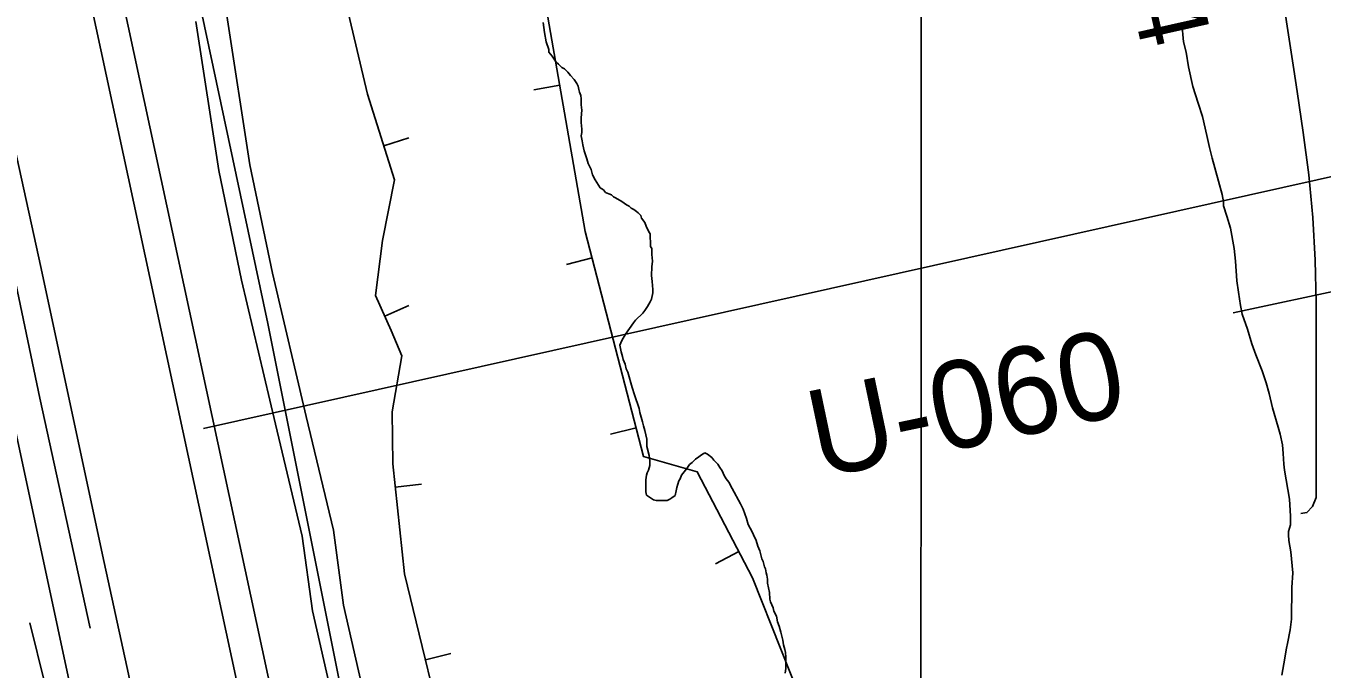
# Model space of a CAD drawing. Extents: x 3263578 to 3301413, y 764927 to 798602.
# Drawn here: x 3274744 to 3275974, y 790796 to 791406 of the extents above; entities that cross this region are included whole.
import ezdxf

# ---------------------------------------------------------------- set-up
doc = ezdxf.new("R2010")
doc.units = 0
for name, color, linetype in [('V-BORW-LINE', 7, 'Continuous'), ('V-GRID-MAJR', 7, 'Continuous'), ('V-LEVE-TOET', 7, 'Continuous'), ('V-RIVR-RANG', 7, 'Continuous'), ('V-RIVR-RANG-IDEN', 7, 'Continuous'), ('V-ROAD-CNTR', 7, 'Continuous'), ('V-SITE-VEGE', 7, 'Continuous'), ('V-SURV-LINE', 7, 'Continuous'), ('V-TOPO-MINR', 7, 'Continuous'), ('V-TOPO-SHOR', 7, 'Continuous'), ('V-UTIL-LINE', 7, 'Continuous')]:
    doc.layers.add(name, color=color, linetype=linetype)

msp = doc.modelspace()

# ---------------------------------------------------------------- linework, layer by layer
at = {"layer": 'V-BORW-LINE'}
for p, q in [((3275250.9, 791349.6), (3275226.3, 791345.3)), ((3275083.8, 791292.2), (3275107.7, 791299.8)), ((3275281.5, 791185.9), (3275257.3, 791179.6)), ((3275084.8, 791130.6), (3275107.6, 791140.7)), ((3275323.2, 791024.6), (3275299, 791018.3)), ((3275094.7, 790968.2), (3275119.5, 790970.9)), ((3275420.7, 790907), (3275398.5, 790895.5)), ((3275123.3, 790804.4), (3275147.6, 790810.3))]:
    msp.add_line(p, q, dxfattribs=at)
for points in [[(3274965.1, 792648), (3274958.5, 792573.4), (3274984.3, 792520.9), (3275021.3, 792454.9), (3275055.8, 792331.7), (3275119.8, 792016.5), (3275179.8, 791757.8), (3275275.1, 791210.7), (3275330.2, 790997.4), (3275381.3, 790982.8), (3275433.7, 790882), (3275487.6, 790746.7), (3275484.5, 790617.4), (3275463.1, 790576.1), (3275418.2, 790526.6)], [(3275418.2, 790526.6), (3275463.1, 790576.1), (3275484.5, 790617.4), (3275487.6, 790746.7), (3275433.7, 790882), (3275381.3, 790982.8), (3275330.2, 790997.4), (3275275.1, 791210.7), (3275179.8, 791757.8)], [(3275048.9, 791423.9), (3275068.4, 791341), (3275094.1, 791259.8), (3275082.7, 791202.4), (3275076.1, 791150.1), (3275090.9, 791116.9), (3275100.9, 791092.9), (3275091.8, 791039.8), (3275092.3, 790990.3), (3275103.5, 790886)], [(3275418.2, 790526.6), (3275469.8, 790487), (3275522.2, 790470.4), (3275536.2, 790433.6), (3275514, 790373.2), (3275476.8, 790359.6), (3275362, 790322.8), (3275309.9, 790306.8), (3275268.8, 790295.8), (3275246.7, 790310.2), (3275223.5, 790350.9), (3275188.6, 790458.6), (3275178.8, 790513.2), (3275148, 790702.5), (3275103.5, 790886), (3275092.3, 790990.3), (3275091.8, 791039.8), (3275100.9, 791092.9), (3275090.9, 791116.9), (3275076.1, 791150.1), (3275082.7, 791202.4), (3275094.1, 791259.8), (3275068.4, 791341), (3275048.9, 791423.9)], [(3275103.5, 790886), (3275148, 790702.5), (3275178.8, 790513.2), (3275188.6, 790458.6), (3275223.5, 790350.9), (3275246.7, 790310.2), (3275268.8, 790295.8), (3275309.9, 790306.8), (3275362, 790322.8), (3275476.8, 790359.6), (3275514, 790373.2), (3275536.2, 790433.6), (3275522.2, 790470.4), (3275469.8, 790487), (3275418.2, 790526.6)]]:
    msp.add_lwpolyline(points, dxfattribs=at)
at = {"layer": 'V-GRID-MAJR'}
msp.add_spline([(3275591.3, 775830), (3275592.2, 781889.4), (3275593.1, 787951.5), (3275593.9, 794013.5), (3275593.9, 794016.1)], degree=3, dxfattribs=at)
at = {"layer": 'V-LEVE-TOET'}
for points in [[(3274147.7, 794016), (3274215.5, 793688.4), (3274292.5, 793337.8), (3274368.6, 792991.7), (3274440.3, 792665.9), (3274514.5, 792322.2), (3274557.9, 792127), (3274641.4, 791729.7), (3274711.5, 791389.4), (3274758.8, 791175.6), (3274817, 790903.8), (3274841.6, 790790.6), (3274847.2, 790760.6), (3274850.4, 790746), (3274855, 790725.6), (3274913.8, 790453.8), (3274977.1, 790147.8), (3275046.8, 789814.6)], [(3275672.8, 787872.5), (3275603.7, 788191), (3275547.8, 788445.8), (3275463.3, 788810.7), (3275387.9, 789155.1), (3275303.5, 789530.9), (3275238.8, 789853.6), (3275168.9, 790193.7), (3275135.4, 790362.4), (3275120.9, 790427.6), (3275082.2, 790585.8), (3275042, 790781.8), (3274973.8, 791123.4), (3274899.1, 791474.4)]]:
    msp.add_lwpolyline(points, dxfattribs=at)
at = {"layer": 'V-RIVR-RANG'}
msp.add_line((3275889.9, 791133.7), (3276731.1, 791312.3), dxfattribs=at)
at = {"layer": 'V-ROAD-CNTR'}
for points in [[(3274094.3, 794018.7), (3274215.3, 793444.5), (3274447.4, 792362.4), (3274734.5, 791022), (3274976.4, 789891.9), (3275226.5, 788721.3)], [(3274934.9, 791415.7), (3274956.8, 791274), (3274978.2, 791171.2), (3275010.2, 791035.1), (3275036.1, 790927.3), (3275045.7, 790856.3), (3275086.9, 790676.2), (3275171, 790335.4)], [(3274905.4, 791410.1), (3274927.3, 791268.6), (3274948.9, 791164.7), (3274981, 791028.1), (3275006.5, 790921.8), (3275016.2, 790850.9), (3275057.7, 790669.3), (3275113.2, 790444.4)]]:
    msp.add_lwpolyline(points, dxfattribs=at)
at = {"layer": 'V-SITE-VEGE'}
for p, q in [((3275236.3, 791399.7), (3275235.1, 791409.1)), ((3275841, 791408.5), (3275842.7, 791390.9)), ((3275238.1, 791390.9), (3275236.3, 791399.7)), ((3275240.5, 791383.4), (3275238.1, 791390.9)), ((3275240.5, 791380.9), (3275240.5, 791383.4)), ((3275243.6, 791377.1), (3275240.5, 791380.9)), ((3275842.7, 791390.9), (3275845.1, 791380.9)), ((3275845.1, 791380.9), (3275847.5, 791367.1)), ((3275247.3, 791371.4), (3275243.6, 791377.1)), ((3275249.7, 791369.5), (3275247.3, 791371.4)), ((3275252.9, 791366.3), (3275249.7, 791369.5)), ((3275847.5, 791367.1), (3275851.7, 791348.3)), ((3275255.3, 791365.1), (3275252.9, 791366.3)), ((3275258.4, 791361.9), (3275255.3, 791365.1)), ((3275260.9, 791358.8), (3275258.4, 791361.9)), ((3275264.6, 791355), (3275260.9, 791358.8)), ((3275267.1, 791351.2), (3275264.6, 791355)), ((3275268.3, 791348.7), (3275267.1, 791351.2)), ((3275268.9, 791345.5), (3275268.3, 791348.7)), ((3275269.5, 791343), (3275268.9, 791345.5)), ((3275270.8, 791339.9), (3275269.5, 791343)), ((3275851.7, 791348.3), (3275856.6, 791332.6)), ((3275271.3, 791336.8), (3275270.8, 791339.9)), ((3275271.3, 791331.1), (3275271.3, 791336.8)), ((3275271.9, 791326.1), (3275271.3, 791331.1)), ((3275856.6, 791332.6), (3275860.8, 791320)), ((3275271.1, 791314.2), (3275271.2, 791318.6)), ((3275271.2, 791318.6), (3275271.9, 791326.1)), ((3275860.8, 791320), (3275865, 791301.8)), ((3275271.7, 791308), (3275271.1, 791314.2)), ((3275271.7, 791304.8), (3275271.7, 791308)), ((3275271, 791301.7), (3275271.7, 791304.8)), ((3275272.2, 791296.7), (3275271, 791301.7)), ((3275272.8, 791292.9), (3275272.2, 791296.7)), ((3275274, 791287.3), (3275272.8, 791292.9)), ((3275865, 791301.8), (3275867.4, 791290.5)), ((3275276.5, 791279.8), (3275274, 791287.3)), ((3275867.4, 791290.5), (3275869.8, 791280.5)), ((3275869.8, 791280.5), (3275875.9, 791258.5)), ((3275277.7, 791275.4), (3275276.5, 791279.8)), ((3275279.5, 791272.2), (3275277.7, 791275.4)), ((3275280.7, 791269.7), (3275279.5, 791272.2)), ((3275282, 791264.7), (3275280.7, 791269.7)), ((3275284.4, 791259.7), (3275282, 791264.7)), ((3275289.3, 791252.1), (3275284.4, 791259.7)), ((3275875.9, 791258.5), (3275879.5, 791246)), ((3275292.5, 791250.2), (3275289.3, 791252.1)), ((3275294.3, 791247.7), (3275292.5, 791250.2)), ((3275297.4, 791246.4), (3275294.3, 791247.7)), ((3275299.9, 791245.7), (3275297.4, 791246.4)), ((3275301.8, 791243.8), (3275299.9, 791245.7)), ((3275303.6, 791242.6), (3275301.8, 791243.8)), ((3275879.5, 791246), (3275880.7, 791239.1)), ((3275309.9, 791239.4), (3275303.6, 791242.6)), ((3275314.2, 791236.2), (3275309.9, 791239.4)), ((3275316.7, 791234.9), (3275314.2, 791236.2)), ((3275318.6, 791233), (3275316.7, 791234.9)), ((3275321.1, 791231.8), (3275318.6, 791233)), ((3275323.6, 791229.9), (3275321.1, 791231.8)), ((3275880.7, 791239.1), (3275880.7, 791235.3)), ((3275880.7, 791235.3), (3275883.7, 791225.3)), ((3275325.4, 791228.6), (3275323.6, 791229.9)), ((3275327.9, 791226.1), (3275325.4, 791228.6)), ((3275328.5, 791223.6), (3275327.9, 791226.1)), ((3275331.6, 791219.2), (3275328.5, 791223.6)), ((3275332.8, 791216), (3275331.6, 791219.2)), ((3275883.7, 791225.3), (3275887.4, 791214)), ((3275335.3, 791210.4), (3275332.8, 791216)), ((3275336.5, 791208.5), (3275335.3, 791210.4)), ((3275336.5, 791204.1), (3275336.5, 791208.5)), ((3275887.4, 791214), (3275890.9, 791194.6)), ((3275337.1, 791201.6), (3275336.5, 791204.1)), ((3275337, 791196.6), (3275337.1, 791201.6)), ((3275338.3, 791194.7), (3275337, 791196.6)), ((3275338.2, 791189), (3275338.3, 791194.7)), ((3275890.9, 791194.6), (3275892.1, 791182.6)), ((3275338.1, 791177.2), (3275338.8, 791182.8)), ((3275338.8, 791182.8), (3275338.2, 791189)), ((3275892.1, 791182.6), (3275893.2, 791163.9)), ((3275338, 791169), (3275338.1, 791177.2)), ((3275338.6, 791163.4), (3275338, 791169)), ((3275339.1, 791155.9), (3275338.6, 791163.4)), ((3275893.2, 791163.9), (3275894.9, 791153.2)), ((3275336.5, 791144), (3275337.8, 791146.5)), ((3275337.8, 791146.5), (3275339.1, 791152.7)), ((3275339.1, 791152.7), (3275339.1, 791155.9)), ((3275894.9, 791153.2), (3275896.7, 791140.7)), ((3275322.6, 791126.6), (3275329.6, 791133.4)), ((3275329.6, 791133.4), (3275331.5, 791135.9)), ((3275331.5, 791135.9), (3275334, 791139.6)), ((3275334, 791139.6), (3275336.5, 791144)), ((3275896.7, 791140.7), (3275898.5, 791132.5)), ((3275313.1, 791113.5), (3275320.7, 791124.1)), ((3275320.7, 791124.1), (3275322.6, 791126.6)), ((3275898.5, 791132.5), (3275903.4, 791118.1)), ((3275309.9, 791107.3), (3275313.1, 791113.5)), ((3275903.4, 791118.1), (3275907.6, 791104.3)), ((3275308, 791103), (3275309.9, 791107.3)), ((3275309.2, 791096.7), (3275308, 791103)), ((3275310.4, 791092.3), (3275309.2, 791096.7)), ((3275907.6, 791104.3), (3275911.3, 791093.6)), ((3275311, 791089.2), (3275310.4, 791092.3)), ((3275312.8, 791084.8), (3275311, 791089.2)), ((3275314, 791080.4), (3275312.8, 791084.8)), ((3275911.3, 791093.6), (3275917.4, 791078.5)), ((3275315.3, 791077.2), (3275314, 791080.4)), ((3275319.5, 791062.8), (3275315.3, 791077.2)), ((3275917.4, 791078.5), (3275921.1, 791067.2)), ((3275321.9, 791055.9), (3275319.5, 791062.8)), ((3275921.1, 791067.2), (3275924.1, 791057.2)), ((3275326.2, 791042.7), (3275321.9, 791055.9)), ((3275924.1, 791057.2), (3275927.1, 791043.4)), ((3275326.8, 791038.9), (3275326.2, 791042.7)), ((3275329.2, 791030.1), (3275326.8, 791038.9)), ((3275927.1, 791043.4), (3275932.6, 791025.2)), ((3275330.4, 791026.4), (3275329.2, 791030.1)), ((3275331.6, 791022), (3275330.4, 791026.4)), ((3275932.6, 791025.2), (3275934.4, 791018.3)), ((3275333.4, 791013.8), (3275331.6, 791022)), ((3275333.4, 791006.9), (3275333.4, 791013.8)), ((3275934.4, 791018.3), (3275936.8, 791008.2)), ((3275335.8, 790998.2), (3275333.4, 791006.9)), ((3275336.4, 790993.1), (3275335.8, 790998.2)), ((3275385.3, 790999), (3275382.7, 790997.1)), ((3275388.4, 791000.8), (3275385.3, 790999)), ((3275390.9, 790999.5), (3275388.4, 791000.8)), ((3275395.3, 790996.4), (3275390.9, 790999.5)), ((3275936.8, 791008.2), (3275937.3, 791000.1)), ((3275937.3, 791000.1), (3275937.9, 790990.1)), ((3275335.1, 790984.4), (3275336.3, 790988.8)), ((3275336.3, 790988.8), (3275336.4, 790993.1)), ((3275371.4, 790985.9), (3275366.3, 790979.7)), ((3275373.9, 790989.7), (3275371.4, 790985.9)), ((3275376.4, 790991.5), (3275373.9, 790989.7)), ((3275379.6, 790994.6), (3275376.4, 790991.5)), ((3275382.7, 790997.1), (3275379.6, 790994.6)), ((3275397.1, 790993.8), (3275395.3, 790996.4)), ((3275400.8, 790990), (3275397.1, 790993.8)), ((3275402.7, 790986.9), (3275400.8, 790990)), ((3275405.1, 790983.7), (3275402.7, 790986.9)), ((3275937.9, 790990.1), (3275938.4, 790984.4)), ((3275332.4, 790963.8), (3275332.5, 790975)), ((3275332.5, 790975), (3275333.1, 790979.4)), ((3275333.1, 790979.4), (3275333.8, 790981.9)), ((3275333.8, 790981.9), (3275335.1, 790984.4)), ((3275363.7, 790974.1), (3275361.8, 790967.9)), ((3275365, 790976), (3275363.7, 790974.1)), ((3275366.3, 790979.7), (3275365, 790976)), ((3275407, 790979.3), (3275405.1, 790983.7)), ((3275408.8, 790976.2), (3275407, 790979.3)), ((3275411.3, 790973), (3275408.8, 790976.2)), ((3275414.4, 790966.8), (3275411.3, 790973)), ((3275938.4, 790984.4), (3275943.2, 790956.8)), ((3275333, 790960.6), (3275332.4, 790963.8)), ((3275339.8, 790956.2), (3275333, 790960.6)), ((3275361.2, 790964.8), (3275360.5, 790960.4)), ((3275361.8, 790967.9), (3275361.2, 790964.8)), ((3275422.4, 790952.3), (3275414.4, 790966.8)), ((3275342.3, 790955.5), (3275339.8, 790956.2)), ((3275352.9, 790955.4), (3275342.3, 790955.5)), ((3275355.4, 790956.7), (3275352.9, 790955.4)), ((3275357.3, 790957.9), (3275355.4, 790956.7)), ((3275360.5, 790960.4), (3275357.3, 790957.9)), ((3275424.8, 790947.3), (3275422.4, 790952.3)), ((3275943.2, 790956.8), (3275944.3, 790940.6)), ((3275427.9, 790938.5), (3275424.8, 790947.3)), ((3275429.7, 790932.8), (3275427.9, 790938.5)), ((3275944.3, 790940.6), (3275944.2, 790932.4)), ((3275433.4, 790925.9), (3275429.7, 790932.8)), ((3275434.6, 790922.8), (3275433.4, 790925.9)), ((3275944.2, 790932.4), (3275942.3, 790926.2)), ((3275942.3, 790926.2), (3275942.3, 790923)), ((3275437.1, 790917.7), (3275434.6, 790922.8)), ((3275438.9, 790912.1), (3275437.1, 790917.7)), ((3275440.7, 790907.7), (3275438.9, 790912.1)), ((3275942.3, 790923), (3275942.8, 790917.4)), ((3275942.8, 790917.4), (3275944.6, 790906.8)), ((3275442.6, 790900.2), (3275440.7, 790907.7)), ((3275443.8, 790897.6), (3275442.6, 790900.2)), ((3275944.6, 790906.8), (3275946.3, 790886.7)), ((3275445, 790892.6), (3275443.8, 790897.6)), ((3275446.2, 790890.7), (3275445, 790892.6)), ((3275446.8, 790887), (3275446.2, 790890.7)), ((3275447.4, 790884.5), (3275446.8, 790887)), ((3275448, 790880.7), (3275447.4, 790884.5)), ((3275448, 790876.9), (3275448, 790880.7)), ((3275449.8, 790868.2), (3275448, 790876.9)), ((3275946.3, 790886.7), (3275945.5, 790872.9)), ((3275450.3, 790861.9), (3275449.8, 790868.2)), ((3275945.5, 790872.9), (3275945.3, 790842.9)), ((3275450.9, 790859.4), (3275450.3, 790861.9)), ((3275453.4, 790853.7), (3275450.9, 790859.4)), ((3275454, 790850.6), (3275453.4, 790853.7)), ((3275456.4, 790845.6), (3275454, 790850.6)), ((3275457.6, 790840.5), (3275456.4, 790845.6)), ((3275458.9, 790836.2), (3275457.6, 790840.5)), ((3275945.3, 790842.9), (3275943.9, 790832.9)), ((3275460.7, 790830.5), (3275458.9, 790836.2)), ((3275462.5, 790823), (3275460.7, 790830.5)), ((3275943.9, 790832.9), (3275941.3, 790819.8)), ((3275463.1, 790818.6), (3275462.5, 790823)), ((3275464.3, 790814.2), (3275463.1, 790818.6)), ((3275464.9, 790811.1), (3275464.3, 790814.2)), ((3275940.6, 790815.4), (3275938, 790800.4)), ((3275941.3, 790819.8), (3275940.6, 790815.4)), ((3275465.5, 790806.7), (3275464.9, 790811.1)), ((3275465.4, 790796), (3275465.5, 790806.7)), ((3275464.7, 790791.7), (3275465.4, 790796)), ((3275938, 790800.4), (3275936, 790789.8))]:
    msp.add_line(p, q, dxfattribs=at)
at = {"layer": 'V-SURV-LINE'}
for points in [[(3274809, 791556), (3275346.3, 789058.2)], [(3275316.9, 789051.9), (3274779.7, 791549.7)]]:
    msp.add_lwpolyline(points, dxfattribs=at)
at = {"layer": 'V-TOPO-MINR'}
msp.add_lwpolyline([(3275861.4, 791839.9), (3275867.6, 791832.7), (3275871.8, 791824.2), (3275874.6, 791814.8), (3275930, 791477.8), (3275930.8, 791472.9), (3275931.6, 791467.9), (3275932.4, 791463), (3275933.2, 791458), (3275938, 791426.5), (3275941.2, 791405.8), (3275944.4, 791385.1), (3275947.5, 791364.4), (3275950.6, 791343.7), (3275956.4, 791304.7), (3275961.5, 791264.5), (3275965.5, 791224.1), (3275967.6, 791183.6), (3275968.5, 791143), (3275968.5, 790958.5), (3275965, 790949.7), (3275959.8, 790944), (3275954.2, 790943.2)], dxfattribs=at)
at = {"layer": 'V-TOPO-SHOR'}
for points in [[(3274805.4, 790834.5), (3274757.5, 791052.6), (3274647.3, 791577.3), (3274532.4, 792097.2), (3274479.7, 792351.2), (3274458.1, 792449.5)], [(3274812.5, 790549.4), (3274776.6, 790724.3), (3274747.9, 790839.3)]]:
    msp.add_lwpolyline(points, dxfattribs=at)
at = {"layer": 'V-UTIL-LINE'}
msp.add_line((3274912.9, 791023.7), (3281090.3, 792403.8), dxfattribs=at)

# ---------------------------------------------------------------- texts
at = {"layer": 'V-RIVR-RANG'}
msp.add_text('42.4', height=67, rotation=282.6083, dxfattribs=at).set_placement((3275765.8, 791552.2))
at = {"layer": 'V-RIVR-RANG-IDEN'}
msp.add_text('U-060', height=83, rotation=11.8503, dxfattribs=at).set_placement((3275496.6, 790976.3))

doc.saveas('drawing.dxf')
